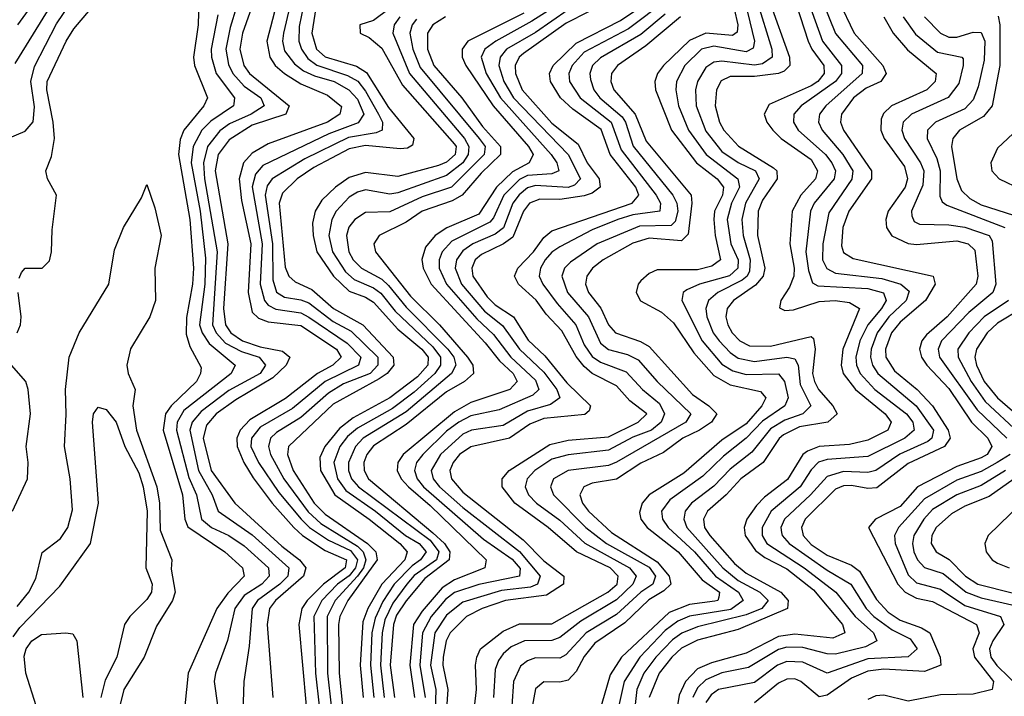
# Model space of a CAD drawing. Header units: inches. Extents: x 501365 to 657855, y 482276 to 547543.
# Tile 734 of 957: x 597236 to 599667, y 533553 to 535223. Entities that reach past the tile are written whole.
import ezdxf

# ---------------------------------------------------------------- set-up
doc = ezdxf.new("R2010")
doc.units = ezdxf.units.IN
doc.header["$MEASUREMENT"] = 0
doc.layers.add('A5593', color=7, linetype='Continuous')

msp = doc.modelspace()

# ---------------------------------------------------------------- linework, layer by layer
at = {"layer": 'A5593', "color": 5}
for points, elevation in [([(597802.4, 535357.6), (597756.1, 535203.9), (597745.4, 535150), (597752, 535112), (597762.7, 535090), (597790, 535058.9), (597831.6, 535030), (597839.6, 535010), (597807.9, 534990), (597754.3, 534965.7), (597730, 534948.6), (597699.8, 534910), (597689.6, 534870), (597692.2, 534830), (597723.4, 534650), (597712.4, 534470), (597721.4, 534450), (597744.6, 534424.6), (597783.8, 534403.7), (597827.1, 534390), (597843.3, 534370), (597829.7, 534350), (597752.4, 534307.6), (597684, 534256), (597662.1, 534230), (597656.4, 534210), (597677.8, 534110), (597711.1, 534050), (597726.3, 534010), (597810, 533951.9), (597900.4, 533870), (597897.9, 533850), (597878.1, 533830), (597823.6, 533790), (597810, 533770), (597802.7, 533677.3), (597789.7, 533590), (597784.2, 533410)], 2760), ([(597231.2, 535210), (597314.8, 535325.2)], 2780), ([(597888.5, 535331.5), (597846.3, 535170), (597853.4, 535130), (597867.2, 535110), (597890, 535089.9), (597930, 535064.8), (597996.4, 535036.4), (598031, 535009), (598026.4, 534990), (597995.8, 534970), (597850, 534916.3), (597810, 534893.5), (597788.7, 534870), (597777.8, 534830), (597783.5, 534776.5), (597806.7, 534670), (597799.9, 534550), (597810, 534501), (597826.1, 534486.1), (597850, 534477), (597930, 534468.2), (598018.4, 534410), (598029.5, 534390), (598009.3, 534370), (597971.5, 534350), (597892.2, 534287.8), (597804.5, 534235.5), (597780.1, 534210), (597772.6, 534190), (597772.9, 534170), (597789.3, 534130), (597812.6, 534092.6), (597859.9, 534030), (597913.3, 533970), (597934.8, 533950), (597990, 533913.2), (598042.8, 533890), (598039.9, 533870), (597986, 533830), (597946, 533790), (597932.5, 533770), (597925.6, 533730), (597943.7, 533530)], 2820), ([(597915.1, 535310), (597887.3, 535190), (597884.9, 535170), (597890, 535146.4), (597914.3, 535114.3), (597937, 535097), (597964.1, 535084.1), (598012.7, 535070), (598049.2, 535050), (598070, 535027), (598085.8, 534990), (598072, 534968), (597999.1, 534940.9), (597836.8, 534863.2), (597818.4, 534841.6), (597809.9, 534810.1), (597834.6, 534670), (597830.3, 534570), (597840.3, 534530), (597850, 534518.2), (597868.2, 534508.2), (597930, 534499.1), (597950, 534489.1), (598045, 534425), (598078.2, 534390), (598072.9, 534370), (597990.5, 534330), (597910, 534263.7), (597830, 534217.5), (597808.4, 534190), (597806.8, 534170), (597826, 534130), (597876.3, 534056.3), (597931.1, 533990), (597951.5, 533970), (597998.3, 533938.4), (598052.6, 533912.6), (598070.1, 533890), (598065.4, 533870), (598050, 533850.7), (598021.1, 533830), (597981.9, 533790), (597962.3, 533750), (597966.7, 533610), (597975.4, 533530)], 2840), ([(597206.6, 534930), (597250, 534948.1), (597269.4, 534970.6), (597272.5, 535007.5), (597263.9, 535070), (597272.9, 535107.1), (597327.3, 535212.7), (597378.8, 535290)], 2740), ([(597225.2, 535114.8), (597339.5, 535300.5)], 2760), ([(598991.2, 535290), (599009.6, 535210), (599007.9, 535192.1), (598996, 535184), (598930, 535189.6), (598890, 535171.7), (598826.1, 535110), (598810.6, 535090), (598804, 535070), (598805.9, 535050), (598845.7, 534950), (598907.3, 534870), (598958.3, 534830), (598973.9, 534810), (598971.2, 534790), (598952, 534750), (598949.7, 534730), (598953.1, 534690), (598966.4, 534630), (598945.1, 534614.9), (598910, 534605.8), (598810, 534605.4), (598790, 534596.4), (598770, 534578.1), (598763.3, 534570), (598758.3, 534550), (598769.2, 534529.2), (598821, 534501), (598850, 534475.1), (598900.9, 534400.9), (598950, 534345.1), (598990, 534321.8), (599065.6, 534305.6), (599078.6, 534290), (599068.9, 534270), (599030, 534225.8), (598970, 534184.9), (598876.2, 534103.8), (598790, 534050.2), (598773.3, 534030), (598766.4, 534006.4), (598769.8, 533990), (598785.2, 533970), (598861.9, 533910), (598920.9, 533840.9), (598963.6, 533810), (598962.3, 533797.7), (598960.1, 533790), (598952.4, 533787.6), (598890, 533779.5), (598839.8, 533760.2), (598722.4, 533650), (598694, 533606), (598665.7, 533510)], 3220), ([(599021.2, 535290), (599050.2, 535169.8), (599047.1, 535152.9), (599030, 535143.9), (598950, 535157.3), (598919.5, 535150), (598878.8, 535110), (598857.7, 535070), (598855.9, 535050), (598862.5, 535010), (598887.6, 534950), (598931.4, 534890), (599009.3, 534830), (599013.2, 534810), (598993.2, 534770), (598983.3, 534730), (598991.9, 534670), (599009.7, 534630), (599009, 534610), (598988.8, 534591.2), (598914.2, 534570), (598883.4, 534556.6), (598873.9, 534550), (598871.1, 534530), (598921.2, 534430), (598970, 534373.1), (598996.5, 534356.5), (599030, 534347.1), (599110, 534349.1), (599124.2, 534330), (599133.3, 534290), (599125, 534270), (599070, 534232.5), (599030, 534190.4), (598974.1, 534145.9), (598923.2, 534096.8), (598841.7, 534038.3), (598820.4, 534010), (598823.4, 533990), (598837.4, 533970), (598902.4, 533910), (598954.4, 533850), (599010.5, 533810), (599022.8, 533790), (598992.3, 533767.7), (598890, 533751.1), (598861.1, 533738.9), (598830, 533715.5), (598767.1, 533650), (598728.6, 533590), (598699.9, 533460.1)], 3240), ([(599144.2, 535290), (599183.3, 535170), (599192, 535150), (599221.4, 535110), (599222.4, 535090), (599207.1, 535070), (599190, 535059.7), (599086.8, 535013.2), (599074.5, 534990), (599080.6, 534970), (599095.4, 534950), (599116.5, 534930), (599190, 534877.9), (599206.1, 534850), (599201.1, 534830), (599164.9, 534790), (599143.2, 534750), (599137.6, 534670), (599148.3, 534610), (599147.4, 534590), (599137.1, 534562.8), (599115.3, 534530), (599111.9, 534511.9), (599125.3, 534505.3), (599146.9, 534506.9), (599210, 534527.3), (599249.7, 534529.7), (599285.3, 534525.3), (599310, 534510), (599268.8, 534410), (599264.3, 534370), (599269.5, 534350), (599300, 534310), (599373.1, 534250), (599388.1, 534230), (599379.4, 534210), (599330, 534185.1), (599285.3, 534174.7), (599210, 534169.6), (599181.5, 534158.5), (599169.8, 534150), (599132.1, 534087.9), (599075.3, 534044.7), (599055.6, 534024.4), (599031.4, 533990), (599025, 533970), (599027.7, 533950), (599052.7, 533912.7), (599075.7, 533895.7), (599130, 533867.7), (599195.9, 533815.9), (599267.8, 533730), (599273.6, 533710), (599243.5, 533696.5), (599150, 533706.5), (599110, 533700.7), (599030, 533659.6), (598944.2, 533635.8), (598910, 533620.7), (598879.9, 533590), (598864.3, 533555.7), (598853.8, 533490)], 3320), ([(597678.4, 535270), (597677.1, 535210), (597665.7, 535130), (597667.9, 535110), (597699.5, 535030), (597691.2, 535010), (597641.6, 534950), (597632.6, 534927.4), (597628.5, 534890), (597655.9, 534730), (597665.2, 534610), (597662.5, 534570), (597647.6, 534487.6), (597646.8, 534446.8), (597656.2, 534416.2), (597684.2, 534364.2), (597682.7, 534350), (597672.6, 534330), (597609.8, 534270.2), (597596.2, 534250), (597590.5, 534210), (597638.5, 534050), (597643.8, 533990), (597651.1, 533971.1), (597742.5, 533910), (597786.5, 533870), (597790.5, 533850), (597750, 533807.9), (597723.2, 533770), (597652.4, 533610), (597644.1, 533530)], 2720), ([(597813.7, 535266.3), (597786.2, 535190), (597779.7, 535150), (597789.9, 535110), (597803.3, 535090), (597901.4, 535010), (597893.2, 534990), (597810, 534962.3), (597753.2, 534926.8), (597726.1, 534890), (597718.6, 534850), (597750.4, 534670), (597739.3, 534510), (597744.1, 534470), (597757.2, 534450), (597785.9, 534430), (597830, 534415.2), (597884.8, 534404.8), (597903.2, 534390), (597894.3, 534370), (597861.1, 534338.9), (597770, 534285.1), (597721.3, 534250), (597697.6, 534222.4), (597689.4, 534190), (597708.9, 534110), (597767.1, 534030), (597883.4, 533923.4), (597926.8, 533890), (597942.5, 533870), (597936.6, 533850), (597867.5, 533790), (597853.1, 533770), (597847.4, 533730), (597861.4, 533550)], 2780), ([(597937.6, 535262.4), (597926.1, 535206.1), (597925.7, 535170), (597932.3, 535150), (597947.3, 535127.3), (597970, 535110.4), (598045.3, 535085.3), (598070.8, 535070.8), (598090, 535046.5), (598121.7, 534990), (598131.6, 534970), (598131.2, 534950), (598116.6, 534943.4), (598048, 534932), (597940.5, 534879.5), (597859.5, 534830), (597846.9, 534813.1), (597842.3, 534790), (597860.5, 534670), (597861, 534581), (597870, 534550.5), (597890, 534538.1), (597930, 534531.9), (597950, 534524), (598010, 534477.9), (598054.3, 534454.3), (598120.2, 534390), (598120.8, 534370), (598101.6, 534350), (598035.8, 534324.2), (597999, 534301), (597930, 534240.8), (597870, 534203.8), (597855.6, 534190), (597850.3, 534170), (597855.3, 534150), (597888.7, 534090), (597948.7, 534008.7), (597980, 533980), (598070, 533923.4), (598084.2, 533910), (598091, 533890), (598085, 533870), (598070.3, 533849.7), (598015.2, 533790), (597995.5, 533750), (597996.4, 533610), (598005.5, 533530)], 2860), ([(598190, 535282), (598110, 535220.8), (598075.8, 535210), (598076.5, 535190), (598099, 535179), (598130, 535152.5), (598181.4, 535061.4), (598310, 534916), (598313.7, 534910), (598311, 534890), (598290, 534871.4), (598270, 534862.7), (598170, 534835.9), (598090, 534846), (598050, 534833.2), (598016.1, 534810), (597982.5, 534777.4), (597965.5, 534750), (597959.4, 534720.6), (597960.6, 534690), (597969.4, 534650), (598011, 534590), (598050, 534552.9), (598090, 534538.5), (598110, 534526.2), (598170, 534459.2), (598229.3, 534410), (598244.7, 534390), (598244.1, 534370), (598218.4, 534341.6), (598149.8, 534290), (598059.5, 534240.5), (598025.9, 534214.1), (597989.5, 534170), (597977.5, 534142.5), (597978.9, 534110), (598014.5, 534050), (598099.2, 533990), (598174.5, 533930), (598193, 533910), (598187.1, 533890), (598130.2, 533829.8), (598095.6, 533770), (598083.3, 533736.7), (598077, 533630), (598084.5, 533550)], 2920), ([(598581.1, 535270), (598500.9, 535219.1), (598411.5, 535170), (598384.9, 535150), (598375.5, 535130), (598387.7, 535090), (598422.9, 535030), (598548.1, 534890), (598562.1, 534870), (598567.6, 534850), (598550, 534842.6), (598490, 534838.5), (598470, 534828.6), (598431.8, 534790), (598405.9, 534734.1), (598396.6, 534723.4), (598303.3, 534676.7), (598279.1, 534650), (598271.8, 534630), (598271.6, 534610), (598290, 534570), (598364.8, 534484.8), (598406.3, 534446.3), (598448.6, 534390), (598510, 534333.6), (598517.8, 534310), (598503.5, 534296.5), (598419.7, 534260.3), (598350, 534245.4), (598320.8, 534230), (598290, 534207.7), (598231.2, 534150), (598215.7, 534130), (598210.6, 534110), (598217.4, 534090), (598233.3, 534070), (598380.9, 533940.9), (598451.7, 533891.7), (598471.6, 533868.4), (598470, 533849.6), (598370, 533828.9), (598310, 533809.1), (598287.6, 533792.4), (598251.7, 533750), (598230.8, 533710), (598223.9, 533630), (598237.2, 533550)], 3040), ([(598695.3, 535270), (598585.6, 535214.4), (598480.4, 535139.6), (598469.1, 535130), (598459.8, 535110), (598460.1, 535090), (598476.6, 535050), (598550, 534967.8), (598615.4, 534915.4), (598636.9, 534870), (598667, 534830), (598669.5, 534810), (598650, 534794.5), (598630, 534787.9), (598570, 534779.4), (598520, 534780), (598495.2, 534770), (598479.7, 534750), (598453.5, 534686.5), (598430.5, 534669.5), (598376.6, 534643.4), (598360.8, 534630), (598352.2, 534610), (598355.1, 534590), (598390, 534538.9), (598410, 534519.2), (598455.6, 534490), (598491.8, 534431.8), (598533.1, 534393.1), (598587, 534327), (598645.7, 534270), (598642.2, 534257.8), (598631.2, 534248.8), (598530, 534238.9), (598495.4, 534224.6), (598445.2, 534190), (598350, 534169), (598322.3, 534150), (598306, 534130), (598298.2, 534110), (598302.5, 534090), (598330, 534056.9), (598479, 533939), (598530, 533887.6), (598579.9, 533850), (598578.7, 533830), (598536.9, 533803.1), (598435.7, 533790), (598377.9, 533770), (598339.4, 533750), (598298.6, 533710), (598289, 533690), (598281.6, 533650), (598281, 533630), (598293.6, 533570), (598288.9, 533510)], 3080), ([(598831.9, 535270), (598739.4, 535200.6), (598630, 535143), (598600, 535110), (598592.1, 535090), (598593.7, 535070), (598620.3, 535030), (598696.2, 534970), (598721.4, 534901.4), (598807.9, 534790), (598818.5, 534770), (598816.7, 534750), (598750, 534741.2), (598712.9, 534730), (598650, 534704.6), (598570, 534662.4), (598550, 534649.3), (598533.4, 534630), (598521.7, 534610), (598518.7, 534590), (598527.9, 534570), (598562.9, 534522.9), (598609.4, 534470), (598630, 534420.4), (598650, 534391.8), (598670, 534377.6), (598733.7, 534353.7), (598773.6, 534310), (598815.8, 534275.8), (598828.1, 534250), (598820.2, 534230), (598796.1, 534210), (598750, 534192.3), (598690, 534160.5), (598590, 534149.2), (598550, 534138.1), (598508, 534110), (598488.8, 534090), (598483.8, 534070), (598492.4, 534050), (598512.4, 534030), (598570, 533988), (598631.4, 533931.4), (598742.1, 533870), (598757.9, 533850), (598749.8, 533830), (598710, 533791.1), (598621.5, 533738.5), (598570, 533698), (598550, 533691), (598482.7, 533690), (598450, 533675.2), (598430, 533658.4), (598418.1, 533641.9), (598410, 533619.1), (598405.9, 533550)], 3140), ([(599056, 535270), (599092.9, 535150), (599094.1, 535130), (599070, 535114), (599050, 535110.9), (598970, 535120.4), (598950, 535117.8), (598930, 535104.6), (598909.8, 535070), (598905, 535050), (598906.4, 535010), (598930, 534947.7), (598970, 534898), (599009.9, 534870.1), (599052.9, 534850), (599062.1, 534830), (599028.3, 534770), (599019.2, 534730), (599022.1, 534690), (599039.3, 534630), (599037.7, 534602.3), (599031.9, 534590), (599020.2, 534579.8), (598960.1, 534550), (598937.1, 534530), (598930, 534510), (598932.3, 534490), (598948.6, 534450), (598963.5, 534430), (598990, 534401.5), (599010, 534387.8), (599050, 534379.6), (599130, 534390), (599150, 534386.3), (599158.3, 534370), (599163, 534323), (599189.7, 534270), (599170.1, 534250), (599125.4, 534234.6), (599090, 534212.9), (599044, 534156), (598990, 534113.8), (598950, 534071.9), (598894.8, 534030), (598879.5, 534010), (598875.9, 533990), (598883.7, 533970), (598972.1, 533870), (599010, 533839), (599063.3, 533810), (599083.8, 533790), (599068.7, 533770), (599030, 533754.4), (598910, 533724.7), (598870.7, 533709.3), (598847.8, 533692.2), (598806.9, 533650), (598777.5, 533610), (598759.6, 533570), (598744.2, 533430)], 3260), ([(599086.9, 535270), (599136.8, 535130), (599138, 535110), (599124, 535096), (599110, 535089.7), (599050, 535082.8), (598990, 535082.7), (598968.2, 535071.8), (598956.5, 535050), (598953, 535010), (598963.8, 534970), (598974.3, 534950), (599010.9, 534910.9), (599097.7, 534857.7), (599105.3, 534850), (599106.4, 534830), (599070, 534777.3), (599059.5, 534750), (599057.6, 534690), (599076, 534610), (599071.6, 534590), (599052.5, 534567.5), (598998.6, 534530), (598983.2, 534510), (598979.9, 534490), (598984.5, 534470), (598995.6, 534450), (599013.9, 534430), (599037.8, 534417.8), (599090, 534417.2), (599190, 534441.3), (599196.4, 534436.4), (599199.8, 534410), (599194, 534350), (599198.3, 534330), (599208.4, 534310), (599243.7, 534270), (599254.5, 534250), (599231.8, 534230), (599161.8, 534218.2), (599121.6, 534198.4), (599110.9, 534189.1), (599071.4, 534130), (599016.8, 534090), (598980.4, 534050), (598934.5, 534010), (598924.8, 533990), (598927, 533970), (598940.1, 533950), (599001, 533881), (599030, 533857.3), (599115.4, 533810), (599133.6, 533790), (599131.9, 533770), (599010, 533718), (598910, 533691.6), (598870, 533672.2), (598846.1, 533650), (598815.2, 533610), (598790.4, 533550)], 3280), ([(599181.9, 535270), (599218.4, 535170), (599265.4, 535110), (599264.8, 535090), (599250.7, 535070), (599165.3, 535010), (599147.6, 534990), (599146.8, 534970), (599158.3, 534950), (599225.4, 534890), (599241.7, 534870), (599250.5, 534850), (599247, 534830), (599197.7, 534770), (599188.7, 534750), (599177, 534650), (599183.7, 534603.6), (599193.7, 534573.7), (599206.4, 534566.4), (599330, 534559.3), (599368.7, 534548.7), (599375.2, 534530), (599364, 534510), (599330.2, 534470), (599310.4, 534430), (599300.3, 534390), (599302, 534370), (599311.1, 534350), (599347.3, 534310), (599426, 534250), (599441.7, 534230), (599444.9, 534210), (599421.5, 534190), (599330, 534144.9), (599230, 534137.8), (599208.7, 534131.3), (599190, 534112), (599162.9, 534070), (599091.3, 534010), (599069.2, 533970), (599069.6, 533950), (599080.6, 533930), (599172.9, 533870), (599251.2, 533810), (599299.2, 533750), (599344.6, 533710), (599352.1, 533690), (599324.7, 533675.3), (599250, 533657.2), (599230, 533657.8), (599170, 533673.9), (599130, 533674.2), (599110, 533668.6), (599035.4, 533624.6), (598970, 533611.3), (598930, 533593.8), (598910, 533573.9), (598897.8, 533550)], 3340), ([(599217.2, 535270), (599250, 535189), (599317.2, 535110), (599316.6, 535090), (599226.7, 535010), (599211.2, 534990), (599208, 534970), (599217.2, 534950), (599268.8, 534890), (599292.8, 534850), (599290.9, 534829.1), (599233.9, 534746.1), (599218.8, 534670), (599218.4, 534630), (599228.7, 534608.7), (599250, 534597.3), (599364.6, 534584.6), (599411.8, 534570), (599432.6, 534552.6), (599424.6, 534530), (599382.1, 534490), (599352.9, 534450), (599338.1, 534410), (599336.5, 534390), (599341.4, 534370), (599354.5, 534350), (599449.8, 534269.8), (599492.4, 534210), (599488.2, 534190), (599478, 534182), (599409.1, 534150.9), (599350, 534110.4), (599330, 534105.7), (599270, 534108.2), (599230, 534095.9), (599188.7, 534050), (599124.7, 533990), (599115.5, 533970), (599117.1, 533957.1), (599118.3, 533950), (599136.2, 533930), (599230, 533864.5), (599288.5, 533830), (599326.4, 533770), (599345, 533750), (599390, 533717.2), (599434.8, 533694.8), (599452, 533670), (599430, 533650.9), (599330, 533645.5), (599230, 533610.2), (599170, 533637.4), (599130, 533638.7), (599107.1, 533630), (599050, 533587.1), (598961.6, 533570), (598943.2, 533556.8), (598930, 533538.2)], 3360), ([(599258.2, 535270), (599296.2, 535190), (599367.6, 535110), (599375.3, 535090), (599362.4, 535070), (599326.5, 535053.5), (599294.6, 535030), (599265, 534990), (599263, 534970), (599270.3, 534950), (599339.5, 534850), (599339.6, 534830), (599283.2, 534750), (599268.9, 534710), (599265.1, 534665.1), (599270, 534648.2), (599293.7, 534633.7), (599491.6, 534590), (599496.2, 534570), (599472.7, 534530), (599410, 534476.4), (599388.4, 534450), (599373.5, 534410), (599374.7, 534390), (599396.3, 534356.3), (599452.1, 534310), (599489.5, 534270), (599528.7, 534210), (599533.8, 534190), (599519.8, 534170), (599430, 534127.4), (599352.3, 534067.7), (599330, 534065.6), (599290, 534073.5), (599270, 534072.6), (599250, 534064.3), (599175.9, 533990), (599166.2, 533970), (599170.3, 533950), (599190, 533928.2), (599230, 533901.2), (599290, 533877.1), (599310, 533861.9), (599351.8, 533791.8), (599380.7, 533760.7), (599410, 533741.4), (599462.5, 533722.5), (599483, 533710), (599508.9, 533650), (599510.4, 533630), (599470, 533614), (599370, 533620.3), (599330, 533615.2), (599290, 533597.7), (599230, 533556), (599210, 533551.7), (599164.4, 533590), (599150, 533596.2), (599130, 533595.3), (599110, 533585.6), (599050, 533537.4)], 3380), ([(597235, 534585), (597240.7, 534599.3), (597250, 534609.5), (597291.3, 534610), (597310, 534628), (597314.5, 534650), (597316, 534704), (597326.9, 534790), (597305.1, 534830), (597300.6, 534850), (597315, 534885), (597322.1, 534930), (597319.2, 534970), (597302.8, 535050), (597304.2, 535070), (597351.3, 535170), (597370, 535200.1), (597410.8, 535249.2)], 2720), ([(597725, 535235), (597709.1, 535150), (597709.8, 535130), (597721.1, 535090), (597766.8, 535030), (597764.8, 535015.2), (597763.8, 535010), (597707.7, 534972.3), (597685.7, 534950), (597664.8, 534910), (597659.6, 534870), (597681.4, 534750), (597694.7, 534634.7), (597693, 534570), (597679.8, 534470), (597686.3, 534450), (597704.2, 534424.1), (597768, 534370), (597758.5, 534350), (597641.7, 534258.3), (597624.8, 534230), (597623, 534210), (597653.5, 534093.5), (597672.7, 534050), (597684.9, 533990), (597709.7, 533970), (597752.9, 533950), (597790, 533924.8), (597850.3, 533870), (597851.9, 533850), (597834, 533830), (597790, 533802), (597767.2, 533770), (597749.4, 533690.6), (597719.4, 533610), (597716.4, 533590), (597732.9, 533472.9)], 2740), ([(597967.6, 535252.4), (597957.5, 535190), (597969.3, 535150), (597990, 535130.9), (598068, 535108), (598092.7, 535092.7), (598146.4, 535006.4), (598209.4, 534930), (598206.4, 534913.6), (598193.9, 534906.1), (598175.9, 534904.1), (598090, 534912.2), (598050, 534903.9), (597962, 534858), (597921.6, 534830), (597885.1, 534794.9), (597877, 534770), (597891.8, 534611.8), (597900.4, 534590), (597916.3, 534576.3), (597957.4, 534557.4), (598010.6, 534510), (598083.7, 534470), (598158.1, 534390), (598159.7, 534370), (598143.3, 534350), (598123.4, 534336.6), (598010, 534274.1), (597899.5, 534170), (597897, 534150), (597911, 534110), (597963.6, 534030), (597990, 534002.8), (598095.3, 533930), (598115.8, 533910), (598119, 533890), (598046.6, 533790), (598026.7, 533750), (598023.3, 533730), (598024.6, 533610), (598032.8, 533530)], 2880), ([(598481.2, 535238.8), (598342.6, 535170), (598328.3, 535150), (598328.3, 535130), (598337.5, 535110), (598405.3, 535010), (598492.6, 534910), (598504, 534890), (598494.3, 534870), (598452.6, 534847.4), (598413.6, 534810), (598370, 534742.6), (598290.9, 534709.1), (598261.8, 534690), (598238.3, 534661.7), (598228.8, 534631.2), (598232.2, 534610), (598252.2, 534570), (598385.6, 534425.6), (598420.9, 534380.9), (598454.6, 534350), (598464.3, 534330), (598446.4, 534310), (598350, 534278), (598310, 534255.3), (598183.1, 534150), (598169.8, 534130), (598168.3, 534110), (598178.3, 534090), (598196.5, 534070), (598250, 534024.2), (598388.1, 533890), (598384.2, 533870), (598310, 533840.7), (598279.4, 533820.6), (598230, 533763), (598208.7, 533730), (598199.1, 533630), (598211.3, 533550)], 3020), ([(598590, 535247.6), (598510, 535191.6), (598438.1, 535150), (598422.1, 535130), (598419, 535110), (598431.7, 535070), (598455.6, 535030), (598590, 534890.6), (598620.6, 534830), (598605.6, 534814.4), (598590, 534808.8), (598510, 534813.7), (598490, 534807.6), (598469, 534791), (598453.8, 534770), (598430.5, 534709.5), (598410, 534693.3), (598355, 534670), (598330, 534652.5), (598314.7, 534630), (598311.4, 534610), (598327.1, 534570), (598384, 534504), (598428.6, 534468.6), (598470, 534409.6), (598530, 534352.8), (598562.4, 534310), (598569.7, 534290), (598546.4, 534273.6), (598490, 534256.9), (598430, 534221.4), (598351.9, 534210), (598330, 534199.7), (598274.8, 534150), (598251.8, 534110), (598256.9, 534090), (598273, 534070), (598330, 534019.5), (598470, 533910.6), (598521.1, 533850), (598515, 533830), (598497.4, 533822.6), (598425.8, 533814.2), (598330, 533785.1), (598290, 533753), (598261.2, 533710), (598250.3, 533630), (598263.2, 533570), (598261.2, 533490)], 3060), ([(598355, 533490), (598364, 533570), (598361.2, 533630), (598364.5, 533650), (598374.2, 533670), (598430, 533713.9), (598470, 533731.9), (598550, 533732.3), (598688.3, 533810), (598711, 533830), (598713.4, 533850), (598694.4, 533870), (598610.8, 533910), (598540.6, 533970), (598458.8, 534030), (598427.4, 534070), (598427.6, 534090), (598444.7, 534110), (598545.3, 534174.7), (598590, 534185.3), (598690, 534193.6), (598763.2, 534230), (598784.6, 534250), (598742.7, 534282.7), (598710, 534319.2), (598650, 534350), (598630, 534366.7), (598610, 534391.8), (598574.8, 534454.8), (598535.8, 534495.8), (598511.1, 534531.1), (598467.9, 534570), (598457.9, 534590), (598465.9, 534610), (598504.9, 534650), (598530, 534685.5), (598550, 534701.8), (598748.5, 534770), (598764.6, 534790), (598757.5, 534810), (598693.8, 534890), (598671.7, 534951.7), (598601.8, 535001.8), (598571.2, 535030), (598546.9, 535070), (598544.6, 535090), (598553.1, 535110), (598610, 535164.7), (598719.2, 535220.8), (598762.5, 535250)], 3120), ([(598830, 535236.9), (598770, 535186.3), (598670, 535128.6), (598650.6, 535110), (598643.6, 535090), (598645.1, 535074.9), (598654.1, 535050), (598668.8, 535030), (598723.4, 534983.5), (598731.8, 534970), (598751, 534911), (598848.9, 534790), (598858.8, 534770), (598860.9, 534750), (598854.8, 534725.2), (598844.7, 534715.3), (598766.4, 534713.6), (598661.8, 534670), (598595.8, 534624.2), (598581.1, 534610), (598575.1, 534590), (598588.9, 534550), (598640.6, 534490), (598670, 534424.5), (598690, 534409.2), (598736.9, 534396.9), (598763.2, 534383.2), (598810.3, 534330.3), (598893.6, 534250), (598881, 534230), (598710, 534131.3), (598690, 534123.1), (598590, 534110.4), (598554.2, 534090), (598546.5, 534070), (598554.2, 534050), (598633.8, 533970), (598685.1, 533930), (598790, 533871.5), (598806.1, 533850), (598799.6, 533830), (598770, 533810), (598710, 533755.2), (598635, 533710), (598584.4, 533655.6), (598570, 533647.3), (598510, 533647.8), (598490, 533641), (598472.4, 533627.6), (598455.6, 533590), (598451.3, 533528.7)], 3160), ([(598174.9, 535230), (598161.1, 535210), (598157.3, 535190), (598198.5, 535090), (598334.2, 534930), (598344.8, 534910), (598343.2, 534890), (598330, 534870), (598290, 534838.8), (598170, 534795.5), (598150, 534792.4), (598090, 534802.8), (598070, 534797.5), (598050, 534784.6), (598017.4, 534750), (598006.5, 534730), (597999.7, 534690), (598008.5, 534650), (598040.5, 534600.5), (598062.1, 534582.1), (598110, 534561.1), (598127.7, 534547.7), (598163.5, 534503.5), (598255.9, 534415.9), (598274.9, 534390), (598275.4, 534370), (598260.9, 534350), (598210, 534304), (598157, 534263), (598070, 534215), (598045.6, 534194.4), (598026.4, 534170), (598012, 534130), (598020.8, 534090), (598041.3, 534061.3), (598114.3, 534010), (598188.8, 533950), (598222.6, 533930), (598239.4, 533910), (598226.1, 533890), (598204.8, 533875.2), (598160.9, 533830), (598132.6, 533787.4), (598113.7, 533746.3), (598105.9, 533710), (598102.1, 533630), (598110.4, 533550)], 2940), ([(598216.2, 535223.8), (598205, 535210), (598199.4, 535190), (598206.9, 535150), (598225, 535105), (598371, 534930), (598385.4, 534910), (598383.1, 534890), (598302.5, 534810), (598230, 534785.4), (598150, 534749.1), (598090, 534747), (598063.5, 534730), (598049, 534711), (598042.7, 534690), (598048.4, 534650), (598059.4, 534630), (598080.2, 534610), (598130, 534582.2), (598146.7, 534566.7), (598190, 534513.1), (598293.1, 534410), (598307.8, 534390), (598313.4, 534370), (598302.5, 534350), (598190, 534254.9), (598084.4, 534190), (598064.9, 534170), (598047.7, 534130), (598048.3, 534110), (598055.5, 534090), (598072.8, 534070), (598250, 533938.1), (598271.4, 533910), (598265.4, 533890), (598210, 533851), (598191.9, 533830), (598157.3, 533782.7), (598138.1, 533741.9), (598131.2, 533710), (598126.6, 533630), (598136.4, 533550)], 2960), ([(598287.7, 535230), (598255.9, 535210), (598243.3, 535190), (598243.4, 535150), (598258.7, 535110), (598327.5, 535030), (598378.9, 534958.9), (598423.5, 534910), (598423.2, 534890), (598375.7, 534844.3), (598328.4, 534790), (598304.1, 534775.9), (598229.9, 534750.1), (598190, 534723.5), (598123.7, 534690), (598110.6, 534670), (598114.6, 534650), (598201, 534541), (598272.5, 534470), (598341.4, 534390), (598355, 534370), (598356.8, 534350), (598334.1, 534330), (598290, 534304.2), (598190, 534224), (598110, 534171.5), (598093.3, 534150), (598086.2, 534130), (598087, 534110), (598097, 534090), (598256.5, 533956.5), (598285.2, 533930), (598298, 533910), (598296.3, 533890), (598236.1, 533843.9), (598190, 533789), (598166.9, 533753.1), (598158.7, 533730), (598150.9, 533630), (598161.8, 533550)], 2980), ([(598868.1, 535230), (598781.8, 535158.2), (598712, 535110), (598697.6, 535090), (598695.7, 535070), (598703.4, 535050), (598755.6, 534990), (598782.9, 534922.9), (598894, 534790), (598895.4, 534770), (598886.5, 534693.5), (598870, 534677.2), (598790, 534683.8), (598750, 534671.5), (598676.6, 534630), (598650.1, 534610), (598636.4, 534590), (598633.4, 534570), (598640.9, 534550), (598670.9, 534510.9), (598690.2, 534470.2), (598707.1, 534450), (598769, 534429), (598790, 534416.4), (598897.7, 534297.7), (598937.8, 534270), (598957, 534250), (598944.4, 534230), (598914.4, 534210), (598873.2, 534190), (598825.4, 534154.6), (598770, 534128.9), (598710, 534089), (598650, 534078.8), (598628.8, 534070), (598619.5, 534050), (598626, 534030), (598640.7, 534010), (598697.5, 533957.5), (598810, 533885.1), (598839.3, 533850), (598844.1, 533830), (598826.8, 533813.2), (598789.1, 533790.9), (598730, 533734.8), (598655.9, 533684.1), (598630, 533651.3), (598610, 533614.5), (598590, 533593.1), (598570, 533588.2), (598530, 533589), (598510, 533571.8), (598490.9, 533470)], 3180), ([(599369.6, 535230), (599393, 535190), (599428.4, 535148.4), (599498.7, 535090), (599496.4, 535070), (599476.1, 535050), (599388.3, 535010), (599368.5, 534991.5), (599362.9, 534977.1), (599362.7, 534950), (599370.3, 534930), (599420.6, 534860.6), (599428.3, 534830), (599422, 534810), (599380.6, 534750), (599374.7, 534730), (599376.2, 534710), (599389.7, 534689.7), (599430, 534670.3), (599450, 534668), (599550, 534677.1), (599578.3, 534670), (599594, 534654), (599601.4, 534590), (599597.8, 534570), (599525.9, 534490), (599475.1, 534444.9), (599463.3, 534430), (599458, 534410), (599462.7, 534390), (599476, 534370), (599530, 534313), (599586.4, 534230), (599626.4, 534190), (599636.5, 534170), (599625, 534150), (599610, 534141.6), (599550, 534120), (599452.8, 534070), (599410, 534021.8), (599349.3, 533990), (599331.6, 533970), (599404.3, 533830), (599422.1, 533810), (599450, 533795.7), (599490, 533787.2), (599598.8, 533730), (599604.8, 533710), (599589.2, 533670), (599593.2, 533650), (599640.1, 533590), (599637.3, 533570), (599590, 533558.1), (599510, 533556.6), (599430, 533541.2), (599370, 533556.2), (599350, 533554.4), (599330, 533545.7)], 3420), ([(599417.7, 535230), (599447.5, 535187.5), (599502.6, 535142.6), (599562, 535130), (599566, 535126), (599565.9, 535110), (599554.7, 535065.3), (599528.9, 535031.1), (599438.2, 534990), (599417.7, 534970), (599414.3, 534950), (599420.4, 534930), (599460, 534870), (599468.3, 534850), (599465.6, 534814.4), (599437.8, 534750), (599438.6, 534738.6), (599444.7, 534724.7), (599458.1, 534718.1), (599530, 534716.8), (599570, 534710.6), (599629.7, 534690), (599636.8, 534676.8), (599645.9, 534570), (599638.7, 534550), (599579.8, 534500.2), (599512.4, 534430), (599503.8, 534410), (599507.5, 534390), (599600.1, 534260.1), (599673.2, 534190)], 3440), ([(599469.9, 535229.9), (599510, 535189.8), (599530, 535179.8), (599550, 535180), (599590, 535192.2), (599610, 535191), (599618.9, 535170), (599617.1, 535122.9), (599602.5, 535057.5), (599590, 535025.4), (599570, 535003.2), (599497.5, 534970), (599477.4, 534950), (599476.4, 534930), (599500.5, 534880.5), (599509, 534850), (599507.8, 534787.8), (599513.8, 534773.8), (599524.9, 534764.9), (599668.7, 534710)], 3460), ([(599651.9, 535231.9), (599656.5, 535210), (599655.8, 535110), (599636.9, 535010), (599615.8, 534984.2), (599556.5, 534950), (599539.9, 534930), (599537.1, 534910), (599549.9, 534829.9), (599561.3, 534801.3), (599581.9, 534781.9), (599610, 534765.8), (599690, 534740.5)], 3480), ([(599714.3, 534965.7), (599650, 534906.1), (599634.3, 534870), (599636.6, 534850), (599654.6, 534830), (599710, 534803.8)], 3520), ([(597230, 533775.1), (597258.5, 533810), (597276.3, 533843.7), (597292, 533908), (597337.2, 533942.8), (597354.9, 533970), (597366.7, 534013.3), (597360.8, 534090), (597346.5, 534170), (597351.1, 534248.9), (597349.3, 534310.7), (597358.4, 534390), (597383, 534450), (597455.9, 534570), (597470, 534654.6), (597492.7, 534710), (597536.6, 534783.4), (597550, 534816.3), (597570, 534758.9), (597585.3, 534690), (597570.1, 534609.9), (597571.4, 534530), (597557.2, 534490), (597509.4, 534410.6), (597500.9, 534370), (597503.7, 534350), (597521.6, 534310), (597515.2, 534270), (597524.9, 534210), (597574.9, 534070), (597581.6, 534030), (597583.2, 533963.2), (597612.1, 533890), (597610, 533867.3), (597620.3, 533810), (597613.5, 533790), (597574.1, 533725.9), (597543.7, 533650), (597493.1, 533570), (597483.5, 533530)], 2680), ([(597229.9, 534450), (597238.3, 534470), (597240, 534490), (597232.2, 534550)], 2720), ([(599677.7, 534530), (599617.3, 534490), (599579.6, 534450), (599552.2, 534410), (599553.1, 534390), (599585.5, 534330), (599620.3, 534280.3), (599703.4, 534203.4)], 3460), ([(599710.6, 534510), (599650, 534473.6), (599624.6, 534450), (599598.1, 534410), (599594.7, 534390), (599598.9, 534370), (599617.8, 534330), (599650, 534290), (599730, 534220.5)], 3480), ([(597218.6, 534010), (597255.1, 534090), (597256.9, 534130), (597252, 534170), (597263, 534250), (597257.4, 534310), (597251.2, 534330), (597198.9, 534390)], 2720), ([(597219.8, 533700.2), (597236.7, 533723.3), (597335.2, 533824.8), (597410.8, 533930), (597430.8, 534030), (597415.7, 534230), (597418.8, 534250), (597430, 534267.1), (597450, 534260.9), (597474, 534230), (597495.5, 534170), (597530, 534105), (597541.3, 534070), (597550.5, 534010), (597548, 533870), (597562.9, 533830), (597561.5, 533810), (597550, 533792.3), (597507.9, 533750), (597495.1, 533730), (597476.1, 533650), (597447.2, 533592.8), (597436.9, 533550)], 2660), ([(599681.6, 534150), (599649.8, 534130), (599610, 534107.8), (599550, 534086.5), (599470, 534040.5), (599406.1, 533970), (599395.7, 533950), (599397.6, 533930), (599430, 533852.6), (599450, 533833.1), (599510, 533817.5), (599570, 533777.6), (599658.1, 533750), (599665.8, 533730), (599638.6, 533690), (599630.7, 533670.7), (599633.9, 533650), (599649, 533629), (599709.5, 533570)], 3440), ([(599670, 534110.3), (599610, 534073.5), (599550, 534050.7), (599490, 534014.4), (599468.1, 533990), (599443.8, 533950), (599440.5, 533930), (599443.9, 533910), (599452.5, 533890), (599470, 533870.9), (599516, 533856), (599572.8, 533810), (599610, 533796), (599729, 533769)], 3460), ([(599691.7, 534090), (599630, 534046.5), (599570, 534022.6), (599536.5, 534003.5), (599499, 533970), (599488.4, 533950), (599486.8, 533930), (599498.7, 533910), (599530.9, 533890.9), (599571.3, 533850), (599601.4, 533830), (599690, 533807.8)], 3480), ([(599710, 534030), (599627.3, 533950), (599619, 533930), (599622.3, 533910), (599636.8, 533890), (599650, 533881.6), (599679.2, 533870)], 3520), ([(597276.7, 533530), (597251.7, 533610), (597247.5, 533652.5), (597252.1, 533670), (597266.1, 533690), (597290, 533705.3), (597350.1, 533710.1), (597367, 533707), (597377.5, 533690), (597392.1, 533550)], 2640)]:
    msp.add_lwpolyline(points, dxfattribs=dict(at, elevation=elevation))

doc.saveas('drawing.dxf')
